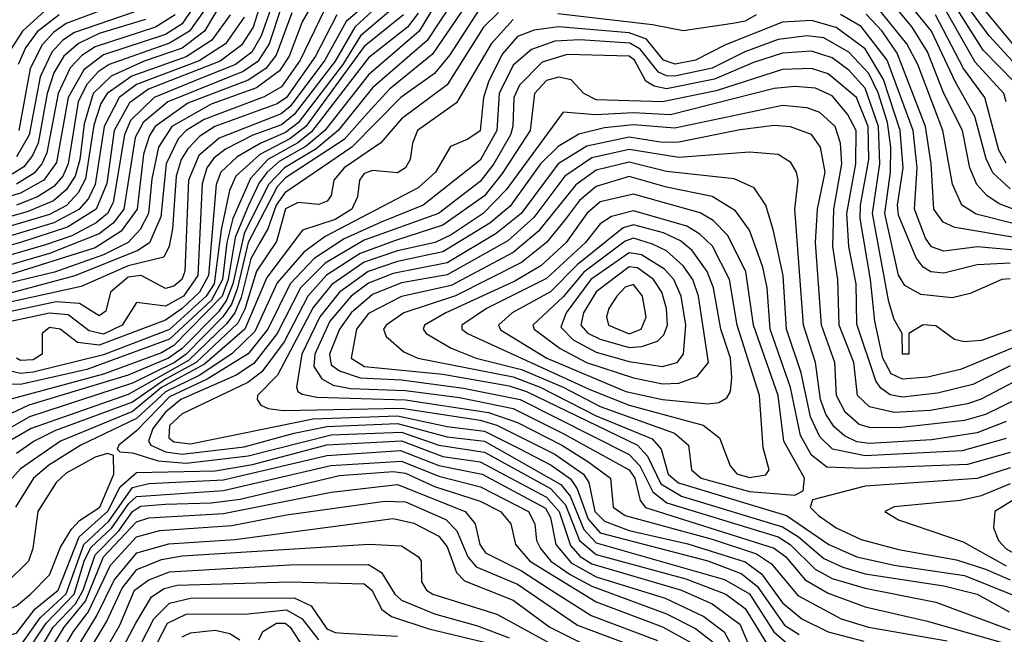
# Model space of a CAD drawing. Extents: x 501367 to 657802, y 482273 to 547541.
# Tile 511 of 656: x 574423 to 576801, y 535838 to 537323. Entities that reach past the tile are written whole.
import ezdxf

# ---------------------------------------------------------------- set-up
doc = ezdxf.new("R2010")
doc.units = 0

msp = doc.modelspace()

# ---------------------------------------------------------------- linework, layer by layer
at = {"layer": '0CON20XD'}
for points in [[(575467, 537697), (575415, 537673.3), (575325, 537560.7), (575304.8, 537525.2), (575265, 537424), (575189.1, 537375), (575158, 537345), (575100.2, 537225), (575055, 537160.7), (575013.5, 537136.5), (574868.3, 537081.7), (574825, 537055.7), (574805.5, 537035), (574776.5, 536975), (574763.5, 536846.5), (574736.3, 536783.7), (574708.4, 536765), (574556.2, 536703.8), (574382.4, 536657.6)], [(575026.7, 537433.3), (574986.6, 537305), (574958.8, 537261.2), (574907.3, 537222.7), (574734.1, 537155), (574688, 537122), (574651.2, 537055), (574633.1, 536926.9), (574607.4, 536865), (574538.2, 536821.8), (574424.6, 536784.6), (574305, 536751.4)], [(575055, 537423.8), (575005.7, 537284.3), (574983.2, 537245), (574943.8, 537215), (574845.6, 537175.6), (574747.3, 537135), (574690.5, 537079.5), (574675.6, 537045), (574648.5, 536881.5), (574635.2, 536855), (574607.9, 536832.1), (574548.8, 536801.2), (574485, 536778.9), (574335, 536735.5)], [(575498.3, 537411.7), (575406.9, 537273.1), (575275, 537158.3), (575192.1, 537055), (575138.7, 537011.3), (575062.5, 536965), (575023.7, 536925), (574965, 536806.7), (574937.9, 536685), (574922.6, 536645), (574902.6, 536617.4), (574815, 536528.6), (574782.4, 536505), (574685, 536464.1), (574445, 536391.6), (574358.9, 536351.1)], [(575465.8, 537425), (575387.8, 537295), (575265, 537189.9), (575159.5, 537055), (575115, 537017.8), (575049.9, 536980.1), (575020.4, 536955), (575001.2, 536928.8), (574975, 536872.5), (574943.1, 536796.9), (574926.7, 536695), (574912.1, 536655), (574795, 536535.5), (574765, 536518.3), (574625, 536466.3), (574395.5, 536404.5)], [(575317.5, 537385), (575232.1, 537305), (575185, 537223), (575085.8, 537094.2), (575055, 537069), (574986.3, 537043.7), (574920.1, 537009.9), (574891.4, 536988.6), (574874.7, 536965.3), (574863.5, 536926.5), (574853.4, 536705), (574818.1, 536655), (574775, 536631.1), (574705, 536640), (574670.6, 536585), (574625, 536563.6), (574590.9, 536570.9), (574539.9, 536609.9), (574495, 536614.3), (574314.5, 536575.5)], [(576815, 536914.4), (576773.2, 536953.2), (576756.9, 536986.9), (576729.2, 537089.2), (576682.5, 537172.5), (576625.3, 537295), (576545, 537394.2)], [(576885, 537187.9), (576705.4, 537405)], [(575281.2, 537378.8), (575211, 537319), (575160.1, 537225), (575076.3, 537113.7), (575054, 537096), (574905, 537036.9), (574855.5, 536995), (574830.7, 536935), (574821.5, 536715), (574814.8, 536695), (574795, 536679), (574775, 536673.8), (574716, 536705), (574685, 536701.1), (574642.1, 536665), (574631.2, 536618.8), (574615, 536607.6), (574567.2, 536637.2), (574511.2, 536641.2), (574325, 536602)], [(575511.7, 537375), (575419.9, 537240.1), (575316.2, 537155), (575263, 537097), (575206.1, 537033.9), (575065, 536940.8), (575045, 536919.6), (574974.9, 536785), (574948.4, 536671.6), (574934.4, 536635.6), (574913.5, 536605), (574825.3, 536515), (574797, 536495), (574695, 536444.8), (574446.6, 536363.4), (574355, 536310.8)], [(574681.6, 537368.4), (574535, 537313.7), (574505, 537293.1), (574477.3, 537262.7), (574448.4, 537205), (574420.9, 537055)], [(576885, 536842.1), (576788.1, 536878.1), (576758.3, 536898.3), (576734.8, 536925), (576717.9, 536965), (576699.9, 537055), (576654.4, 537144.4), (576615.2, 537245.2), (576578.2, 537305), (576531.3, 537361.3)], [(576895, 537142.6), (576763.9, 537283.9), (576696.5, 537376.5)], [(575125.7, 537354.3), (575105, 537318), (575073.3, 537235), (575050.4, 537199.6), (574995, 537158.1), (574885, 537119), (574790.1, 537065), (574757.9, 537015), (574741.8, 536938.2), (574734.3, 536855), (574713.7, 536816.3), (574684.9, 536785), (574625, 536754.7), (574507, 536713), (574192.3, 536637.7)], [(575055.4, 537354.6), (575025.6, 537264.4), (574998, 537222), (574962.3, 537197.7), (574780.8, 537125), (574721.4, 537075), (574701.5, 537038.5), (574674, 536865), (574648.3, 536831.7), (574614.4, 536805.6), (574495, 536758), (574345, 536715)], [(574839.8, 537350.3), (574815, 537313.1), (574775, 537287.4), (574625, 537238.1), (574578.1, 537201.9), (574539.8, 537135), (574511.7, 536978.3), (574481, 536935), (574425, 536903.8), (574345, 536880.3)], [(574899.2, 537345), (574869.2, 537295), (574815, 537254.4), (574723.2, 537223.2), (574643.7, 537186.3), (574600.7, 537145), (574578.2, 537071.8), (574567.7, 536985), (574556.6, 536945), (574535, 536911.8), (574504.3, 536885.7), (574441.1, 536858.9), (574345, 536832)], [(575385, 537338.9), (575359.7, 537305), (575265, 537230.7), (575127.8, 537052.2), (575094.4, 537025.6), (575022.5, 536985), (574980.4, 536939.6), (574937.5, 536842.5), (574922.8, 536785), (574912.7, 536695), (574886, 536645), (574785, 536551.4), (574585, 536477.8), (574425, 536441.4), (574345, 536444.5)], [(574484.1, 537345), (574429.7, 537295), (574384.9, 537225)], [(575080.4, 537339.6), (575042.4, 537237.6), (575017, 537205), (574975, 537176.8), (574828.7, 537121.3), (574750.3, 537065), (574736.4, 537043.6), (574722.2, 536997.8), (574706.2, 536865), (574668.1, 536811.9), (574605, 536772), (574385, 536702.6)], [(575532.5, 537347.5), (575461.8, 537238.2), (575425, 537193), (575343, 537135), (575224.6, 537015.4), (575062.8, 536905), (575042.1, 536875), (575022.2, 536817.8), (575001.5, 536781.5), (574981.3, 536745), (574957.8, 536652.2), (574942.3, 536615), (574922.2, 536587.8), (574830.7, 536499.3), (574685, 536417.4), (574450.8, 536335), (574405, 536308.7)], [(575325, 537350.7), (575245.9, 537284.1), (575203.4, 537215), (575095, 537073.9), (575065, 537050.5), (575004.9, 537025), (574948.1, 536991.9), (574908.4, 536955), (574897.4, 536925), (574878.7, 536705), (574857.5, 536665), (574815, 536625.3), (574775, 536596.7), (574615, 536537), (574562.8, 536542.8), (574520.4, 536575), (574495, 536579.5), (574477.5, 536565), (574477.5, 536515), (574455, 536501), (574425, 536499.5), (574414.9, 536505)], [(574868, 537345), (574832.9, 537295), (574785, 537266.2), (574638.7, 537215), (574612.7, 537197.3), (574584.3, 537165.7), (574564.4, 537125), (574539.9, 536975), (574526.9, 536945), (574505, 536919.7), (574466, 536895), (574415, 536874.9)], [(574698.5, 537341.5), (574555, 537292.5), (574526.7, 537273.3), (574500.5, 537245), (574472.5, 537185), (574445.5, 537045), (574415, 536991.8)], [(575579.3, 537340.7), (575543.2, 537305), (575455, 537165.8), (575345, 537083.2), (575294.7, 537025.3), (575206.5, 536965), (575181.6, 536935), (575175, 536898.6), (575165.5, 536884.5), (575145, 536876.2), (575095, 536881.2), (575065, 536865.8), (575043, 536787), (574994.4, 536715.6), (574966.6, 536623.4), (574950, 536590), (574848.9, 536495), (574775, 536454.7), (574695, 536399.1), (574509.6, 536330.4), (574457.7, 536305), (574415, 536274.9)], [(576201.2, 537335), (576175, 537319.6), (576145, 537313.5), (576025, 537296.4), (575950.9, 537310.9), (575722.4, 537337.6)], [(576835, 536794.9), (576681, 536821), (576653.5, 536833.5), (576630.7, 536865), (576624.5, 536975), (576610.1, 537065), (576541.9, 537241.9), (576505.5, 537295.5), (576466.8, 537336.8)], [(576825, 536830.1), (576733, 536853), (576697.8, 536875), (576675.5, 536925.5), (576652.3, 537055), (576592, 537215), (576565.3, 537265), (576493.4, 537353.4)], [(576804.9, 537125), (576799.9, 537145), (576730.4, 537220.4), (576659.7, 537345)], [(576825, 537172.1), (576749.6, 537249.6), (576682.7, 537355)], [(575188.4, 537335), (575137.5, 537235), (575067.5, 537135), (575045, 537120), (574894, 537065), (574858, 537042), (574828.7, 537011.3), (574813, 536985), (574800.4, 536945), (574792, 536818), (574784.2, 536775.8), (574771, 536749), (574685, 536728.7), (574571.6, 536678.4), (574336.6, 536626.6)], [(574931.2, 537335), (574886.5, 537273.5), (574825, 537233.7), (574693.4, 537186.6), (574634.2, 537145), (574619.1, 537120.9), (574601.8, 537068.2), (574581.5, 536938.5), (574564.1, 536905), (574535.8, 536874.2), (574495, 536852.2), (574345, 536808.1)], [(574965, 537328.8), (574919.9, 537265), (574856.6, 537223.4), (574705, 537166.5), (574662.9, 537135), (574626.6, 537065), (574605, 536925.2), (574588.8, 536891.2), (574565.9, 536864.1), (574505, 536832.3), (574355, 536786.8)], [(575615, 537323.8), (575561.2, 537265), (575478.1, 537121.9), (575383.8, 537055), (575371.6, 537025), (575366, 536985), (575354.6, 536965.4), (575335, 536953), (575275, 536958.4), (575255, 536951.7), (575243.3, 536935), (575238.8, 536895), (575224.9, 536865), (575185, 536840.1), (575105.7, 536814.3), (575019.5, 536700.5), (574966.5, 536575), (574869, 536491), (574765, 536434.2), (574695, 536376.5), (574521.8, 536305), (574425, 536238), (574404.9, 536215)], [(575349.7, 537335), (575255, 537258.2), (575113.8, 537065), (575075.1, 537035), (575002.8, 536997.2), (574945.1, 536945), (574929.9, 536910.1), (574909.8, 536815), (574892.6, 536685), (574873.1, 536655), (574785, 536574.7), (574625, 536513.6), (574455, 536471.6), (574425, 536468.4), (574405, 536473.2)], [(574726.4, 537323.6), (574615, 537289.8), (574565, 537265.9), (574529.4, 537235), (574505.2, 537194.8), (574489.1, 537145), (574467.1, 537025), (574454.1, 536995), (574432.5, 536967.5), (574405, 536950.2)], [(576815, 536734.6), (576735, 536730.4), (576655, 536710.7), (576623.6, 536713.6), (576605, 536725.2), (576587.6, 536747.6), (576545, 536850.7), (576543.2, 536875), (576556.9, 536965), (576549.6, 537055), (576508.7, 537178.7), (576465, 537252.6), (576395, 537304.3), (576335, 537321.2), (576265, 537317.1), (576127.5, 537262.5), (576055.3, 537225), (576005.7, 537215.7), (575978, 537225), (575936.4, 537276.4), (575895, 537291.1), (575724.3, 537305.7), (575665, 537298.1), (575625, 537282.6), (575589.2, 537240.8), (575555.5, 537175), (575543.2, 537135), (575535, 537054.8), (575505, 537034.3), (575463, 537017), (575426.7, 536955), (575385, 536917.2), (575160.8, 536799.2), (575108.9, 536761.1), (575045, 536687), (574990.7, 536569.3), (574935, 536515.5), (574856.6, 536463.4), (574775, 536424.2), (574705, 536359.4), (574570.9, 536295), (574493.3, 536246.7), (574456, 536215), (574413.1, 536145)], [(574798.4, 537335), (574751, 537305), (574605, 537257.6), (574573.1, 537236.9), (574545, 537207), (574515.5, 537145), (574488.7, 537001.3), (574476.7, 536975), (574457.5, 536952.5), (574415, 536925.9)], [(574517.9, 537335), (574465, 537293.6), (574437, 537255), (574419, 537215)], [(576825, 536765.8), (576735.7, 536774.3), (576655, 536763.5), (576625, 536774.2), (576610.6, 536795), (576583.6, 536865), (576590.1, 536965), (576580.5, 537055), (576517.5, 537225), (576455, 537306.3), (576405.3, 537335.3)], [(576805, 536976.7), (576787.9, 537007.9), (576754.1, 537135), (576702.1, 537205), (576634.2, 537335)], [(576815, 536696.6), (576794.5, 536695), (576718.6, 536661.4), (576675, 536651), (576598.8, 536658.8), (576560.5, 536680.5), (576545.6, 536705.6), (576512.1, 536855), (576526.1, 536955), (576526.4, 537015), (576518.4, 537075), (576496.1, 537146.1), (576473.3, 537193.3), (576425.1, 537245), (576365, 537279.1), (576325, 537284.2), (576255, 537275.1), (576174.3, 537245.7), (576095, 537205.8), (576005, 537186.3), (575985, 537187.1), (575966, 537196), (575921.6, 537251.6), (575896.6, 537266.6), (575775.8, 537274.2), (575715, 537271.1), (575658.7, 537251.3), (575615, 537213.4), (575581.2, 537145), (575575.4, 537055), (575535, 536984), (575397.1, 536875), (575296.2, 536833.8), (575206.5, 536793.5), (575133.7, 536746.3), (575076.2, 536685), (575022.1, 536575), (574975, 536515.8), (574875.7, 536454.3), (574785, 536411.5), (574705, 536329.3), (574662.2, 536295), (574658.1, 536285), (574665, 536278.9), (574695, 536276.5), (574757.3, 536257.3), (574825, 536251.8), (574975, 536269.6), (575175, 536319.6), (575345, 536326.8), (575435.1, 536295.1), (575545, 536277.9), (575705, 536190.1), (575740.9, 536150.9), (575774.7, 536064.7), (575815, 536030.6), (576032, 535972), (576128.6, 535935), (576175, 535900.1), (576226.6, 535816.6)], [(576817.3, 536572.7), (576745, 536548.3), (576704.5, 536544.5), (576680.7, 536550.7), (576635, 536583.3), (576605, 536585.7), (576570, 536565), (576570, 536515), (576554.5, 536515), (576554.3, 536565), (576535, 536598.9), (576521.5, 536641.5), (576482.2, 536855), (576500.5, 536975), (576496.8, 537065), (576465, 537157.6), (576425, 537200.8), (576385, 537230.6), (576335, 537247.1), (576265, 537241.9), (576195, 537219.5), (576100.9, 537179.1), (575985, 537156.3), (575955, 537162.2), (575934.7, 537174.7), (575907.8, 537225), (575895, 537234.7), (575745, 537238.8), (575685, 537220.4), (575630.2, 537165), (575615.9, 537135), (575614.2, 537065), (575607.9, 537045), (575567.9, 536975), (575535, 536932.4), (575434.5, 536855), (575255, 536790.1), (575160.7, 536735), (575101.3, 536675), (575044.3, 536565), (574988, 536492), (574945.8, 536464.2), (574812.3, 536405), (574775, 536375.1), (574744.7, 536335), (574734.2, 536305), (574739.3, 536295), (574775, 536278.5), (574815, 536273.6), (574965, 536291.1), (575086, 536324), (575165, 536340.3), (575335, 536347.2), (575455, 536315.3), (575545, 536304.3), (575729.7, 536199.7), (575752, 536172), (575785, 536091.6), (575815, 536059.4), (576125, 535970.6), (576185, 535935.7), (576244.3, 535844.3), (576275, 535817.5)], [(576825, 536531.6), (576695, 536477.7), (576615, 536459.7), (576555, 536454.2), (576527.2, 536467.2), (576507.7, 536505), (576488.3, 536595), (576478, 536695), (576452.8, 536842.8), (576453.5, 536875), (576473.9, 536985), (576472.3, 537065), (576443.5, 537135), (576375, 537191.9), (576335, 537205.3), (576265, 537203), (576105, 537151.3), (575975, 537124.4), (575815, 537129.1), (575785, 537144.5), (575755, 537177.7), (575725, 537184.6), (575695, 537176.2), (575665.9, 537145), (575655.6, 537055), (575588.3, 536951.7), (575545, 536897.5), (575445, 536826.4), (575330.5, 536789.5), (575245, 536758.2), (575163.9, 536706.1), (575118.8, 536655), (575061.2, 536545), (575007.8, 536472.2), (574973.5, 536446.5), (574815, 536370.8), (574785, 536342.2), (574782.9, 536312.9), (574795, 536302.9), (574835, 536298.5), (575131.7, 536358.3), (575335, 536365.8), (575455, 536340.2), (575545, 536329.1), (575627.6, 536287.6), (575706.7, 536246.7), (575753.3, 536213.3), (575769.1, 536189.1), (575796, 536116), (575825, 536083.3), (576085, 536015.5), (576165.1, 535985.1), (576204, 535954), (576270.3, 535860.3), (576305, 535837.9)], [(576815, 536486.8), (576725, 536441.6), (576639.6, 536420.4), (576555, 536411.2), (576525, 536417), (576502.8, 536432.8), (576490.7, 536450.7), (576445, 536587.5), (576443.1, 536685), (576424.9, 536775), (576420.3, 536855), (576442.3, 536975), (576442.8, 537055), (576422.4, 537095), (576385, 537138.8), (576345, 537157.6), (576295, 537161.8), (576245, 537157.1), (575995, 537093.4), (575905, 537097.8), (575813.5, 537093.5), (575735, 537100), (575598, 536912), (575542, 536855), (575465, 536803.6), (575426.3, 536785), (575335, 536764.3), (575255, 536736.8), (575176.5, 536683.5), (575132, 536628), (575045.8, 536464.2), (574997.5, 536415), (574996.4, 536405), (575005, 536392), (575023.3, 536383.3), (575058.9, 536378.9), (575345, 536384.5), (575535, 536355.3), (575575, 536343.1), (575715, 536273.2), (575784.7, 536225), (575797.4, 536205), (575811.5, 536135), (575835, 536111.1), (575895, 536088.6), (576036.7, 536056.7), (576175, 536013.1), (576214.3, 535984.3), (576265, 535914.4), (576311.6, 535875), (576375, 535844), (576461.7, 535821.7)], [(576838.6, 536455), (576745, 536406), (576711.5, 536395), (576621.4, 536378.6), (576535, 536373.8), (576475, 536387.9), (576446.5, 536415), (576437.4, 536495), (576402.3, 536585), (576398.8, 536695), (576386.3, 536775), (576388.8, 536865), (576408.1, 536975), (576405.3, 537025), (576392.4, 537065), (576355, 537098.8), (576325, 537110.4), (576265, 537115.6), (576005, 537061.2), (575905, 537068.8), (575835, 537061.9), (575773.5, 537046.5), (575723.3, 537016.7), (575680.3, 536975), (575607.7, 536872.3), (575558.3, 536831.7), (575445, 536761.8), (575335, 536739), (575264.3, 536715), (575195.3, 536665), (575147.8, 536605), (575104.6, 536515), (575091.7, 536435), (575094.2, 536425), (575105, 536418.6), (575140.6, 536410.6), (575355, 536404.2), (575555, 536374.1), (575625, 536349.8), (575731.8, 536295), (575794.7, 536255.3), (575849.6, 536215), (575856.3, 536145), (575884.8, 536125.2), (576095, 536068), (576202.1, 536032.1), (576238.4, 536008.4), (576302.1, 535932.1), (576406.7, 535875), (576472.5, 535855), (576662.5, 535822.5)], [(576905, 536442), (576755, 536369.5), (576705, 536354.5), (576545, 536337), (576475, 536337.8), (576450.2, 536345), (576416.6, 536375), (576395.4, 536415), (576391.1, 536495), (576358.9, 536585), (576344.4, 536785), (576349.3, 536865), (576368, 536955), (576356.7, 537015), (576335, 537045.7), (576284.4, 537064.4), (576245, 537067.6), (576163, 537057), (576015, 537027.1), (575975, 537026.6), (575895, 537039.4), (575792.2, 537017.8), (575723.5, 536975), (575634.1, 536855), (575573.4, 536806.6), (575455, 536735.8), (575325, 536710), (575265, 536686.8), (575223.2, 536655), (575172, 536595), (575135.9, 536515), (575133.6, 536485), (575152.8, 536455), (575179.8, 536439.8), (575221.7, 536431.7), (575355, 536426.7), (575485, 536410.1), (575615, 536383.6), (575735, 536323.3), (575895, 536235.5), (575908.6, 536215), (575921, 536161), (575934.2, 536144.2), (576245, 536045.8), (576272.9, 536025), (576319.6, 535969.6), (576375, 535937.3), (576465, 535904.1), (576615, 535869.8), (576815, 535812.8)], [(576805, 536351.8), (576735, 536324.4), (576625, 536307.5), (576475, 536299.1), (576445, 536303.1), (576415, 536317.6), (576389.6, 536339.6), (576369.8, 536369.8), (576356.9, 536405), (576345.1, 536495.1), (576315.5, 536585), (576295.2, 536865.2), (576302.6, 536935), (576298.8, 536955), (576285, 536978.4), (576255, 536997.4), (576185, 537002.8), (576015, 536990), (575895, 537009.7), (575805, 536989.5), (575739.3, 536945), (575664.5, 536845), (575601.6, 536788.4), (575455, 536706.2), (575345, 536687.5), (575275, 536658.8), (575223, 536615), (575195.3, 536575), (575171.4, 536515), (575175, 536489), (575195, 536474.7), (575245, 536458.1), (575345, 536453), (575495, 536433), (575631.5, 536405), (575895, 536272.1), (575920.9, 536245), (575952.2, 536182.2), (575985.4, 536155.4), (576255, 536073.5), (576283.8, 536055), (576344, 535995), (576385, 535973), (576465, 535949.5), (576635, 535915.9), (576815, 535848.7)], [(576805, 536310.9), (576699, 536281), (576465, 536268.9), (576385.6, 536285.6), (576354.9, 536314.9), (576333.1, 536363.1), (576309.9, 536469.9), (576274.5, 536575), (576267, 536705), (576243.2, 536813.2), (576224.9, 536874.9), (576196.7, 536916.7), (576148.2, 536938.2), (575985, 536956), (575895, 536979.1), (575815, 536959.4), (575765.9, 536924.1), (575675, 536810.9), (575615, 536760.8), (575465, 536681.2), (575345, 536654.3), (575265, 536613.4), (575236.6, 536575), (575223.3, 536505), (575255.4, 536485), (575445, 536466.2), (575605, 536438.3), (575646.6, 536425), (575914.9, 536295), (575938.7, 536268.7), (575971.5, 536201.5), (576021.5, 536171.5), (576265, 536097.5), (576303.8, 536073.8), (576365, 536021.1), (576410.6, 536000.6), (576465, 535984.4), (576654.5, 535955), (576735, 535934.9), (576812.6, 535892.6)], [(576815, 536276.9), (576712, 536248), (576458.5, 536238.5), (576372, 536242), (576335, 536271.2), (576308.5, 536318.5), (576284.4, 536434.4), (576235.3, 536575), (576228, 536675), (576217.6, 536725), (576185, 536814.7), (576151.3, 536861.3), (576095, 536895.7), (575985, 536918.4), (575895, 536944.5), (575815, 536920.4), (575775, 536886.5), (575740.8, 536840.8), (575695.3, 536784.7), (575635, 536736.6), (575475, 536656.1), (575350.5, 536615), (575307.6, 536585), (575301.7, 536575), (575307.8, 536557.8), (575350.4, 536520.4), (575384.6, 536505), (575615, 536460.3), (575680, 536435), (575815, 536365.9), (575950.2, 536310.2), (575971.8, 536285), (575989.2, 536225), (576014.3, 536204.3), (576274.9, 536124.9), (576377, 536055), (576445, 536024.9), (576535, 536005.1), (576705, 535979.7), (576886.8, 535906.8)], [(577891.4, 536945), (577868.5, 536855), (577886.9, 536705), (577882.9, 536665), (577848.8, 536585), (577801.4, 536538.6), (577585, 536396.6), (577475, 536347.7), (577375, 536340.2), (577255, 536310.7), (577045, 536281.2), (576975, 536257.2), (576778.1, 536135), (576774.4, 536095), (576786.6, 536065), (576805, 536044.3), (576835, 536027.3), (576955, 535992.7), (577085, 535941.3), (577130.1, 535900.1), (577185, 535865.5), (577215.6, 535795.6)], [(576295, 536174.3), (576315.4, 536184.6), (576318.1, 536215), (576268.6, 536305), (576254.7, 536415), (576194.9, 536585), (576176.7, 536715), (576132.3, 536802.2), (576097.8, 536837.8), (576066.5, 536856.5), (575905, 536901.8), (575825, 536882.7), (575792.3, 536855), (575743, 536785), (575681.4, 536728.6), (575619, 536691), (575452.2, 536615), (575400.2, 536585), (575397.4, 536575), (575404.3, 536565), (575465, 536529.1), (575525.3, 536505), (575635, 536477.6), (575735.1, 536435.1), (575825, 536388.6), (576003.9, 536323.9), (576038, 536295), (576045.2, 536235), (576069, 536215), (576185, 536182.8), (576295, 536174.3)], [(576185, 536216.8), (576225, 536223.1), (576232.9, 536235), (576218.3, 536288.3), (576209.2, 536415), (576155.5, 536585), (576136.7, 536695), (576095.9, 536775.9), (576065.1, 536805.1), (576034, 536824), (575905, 536860.9), (575852.4, 536847.6), (575825, 536830), (575789.5, 536785), (575695, 536697.5), (575550, 536625), (575490.5, 536585), (575490.8, 536575), (575504.6, 536564.6), (575799.7, 536429.7), (575895, 536391.3), (576073.3, 536343.3), (576112.9, 536312.9), (576138.4, 536245), (576155, 536225.7), (576185, 536216.8)], [(576085, 536394.8), (576111.7, 536398.3), (576130.6, 536409.4), (576139.5, 536425), (576142.7, 536457.3), (576139.6, 536505), (576116.4, 536575), (576098.3, 536675), (576082.8, 536715), (576046.9, 536765), (576018.6, 536788.6), (575977.7, 536807.7), (575905, 536827.3), (575879.9, 536820.1), (575769, 536731), (575705, 536665.5), (575612.4, 536615), (575579.4, 536585), (575584, 536574), (575696.2, 536505), (575887, 536425), (575975, 536405.6), (576085, 536394.8)], [(575975, 536443.5), (576015, 536444.9), (576059.4, 536460.6), (576086.7, 536495), (576062.2, 536655), (576048.2, 536695), (576025, 536728.4), (575985, 536764.4), (575950.9, 536780.9), (575905, 536795.4), (575885, 536788.3), (575785, 536713), (575735, 536653.4), (575662.1, 536585), (575665.2, 536575), (575728.2, 536528.2), (575791.5, 536495), (575905, 536457.3), (575975, 536443.5)], [(575975, 536484.9), (576010.8, 536495), (576026.2, 536515), (576031.7, 536585), (576020.5, 536655), (576003, 536695), (575980.3, 536720.3), (575924.9, 536754.9), (575895, 536760.1), (575802.2, 536695), (575742.5, 536615), (575729.9, 536579.9), (575759.8, 536549.8), (575815, 536519.9), (575895, 536497.5), (575975, 536484.9)], [(575895, 536531), (575925, 536533.4), (575963.4, 536546.6), (575978.8, 536561.2), (575987.4, 536585), (575984.7, 536625), (575973.4, 536665), (575953.2, 536695), (575915, 536723.2), (575895, 536725.6), (575815, 536665.6), (575784.7, 536615), (575777.8, 536585), (575795, 536565.8), (575825, 536550.9), (575895, 536531)], [(575895, 536564.4), (575923.8, 536575), (575936.1, 536603.9), (575927.2, 536655), (575905, 536683.2), (575885, 536676.7), (575865.2, 536655), (575845.6, 536625), (575840.2, 536605), (575844.8, 536585), (575895, 536564.4)], [(574335, 535820.1), (574415, 535840.5), (574460.3, 535899.7), (574515.9, 535945), (574566.3, 536073.7), (574635.9, 536135.9), (574665.6, 536194.4), (574705, 536229), (574895, 536232.8), (574985, 536248.6), (575165, 536295.6), (575345, 536305.8), (575445, 536267.9), (575535, 536254.7), (575695, 536169.7), (575726.1, 536135), (575752.7, 536052.7), (575776.2, 536026.2), (575805, 536008.2), (576021.4, 535945), (576095, 535911.8), (576162.3, 535862.3), (576192.1, 535792.1)], [(574325, 535856.8), (574355, 535863.4), (574379.3, 535890.7), (574415, 535907.1), (574448.9, 535935), (574495, 535981.6), (574521.2, 536048.8), (574547.7, 536092.3), (574567.3, 536112.7), (574616, 536145), (574650.4, 536225), (574649.8, 536269.8), (574634.7, 536274.7), (574605, 536266.2), (574535, 536227.5), (574510.8, 536205), (574466.9, 536135), (574454.4, 536045.6), (574443.8, 536015), (574389.5, 535960.5), (574342, 535935), (574322.3, 535897.7), (574285.8, 535865), (574325, 535856.8)], [(574427.7, 535815), (574472.2, 535877.8), (574535, 535935.4), (574577.6, 536055), (574638.3, 536111.7), (574695, 536192.8), (574735, 536202.6), (574915, 536211.1), (575165, 536270.4), (575342.2, 536282.2), (575435, 536245.8), (575539.8, 536225), (575692.5, 536142.5), (575705, 536120.3), (575717.6, 536055), (575755, 536010.9), (575815, 535977.2), (575981.4, 535925), (576075, 535881.1), (576123.9, 535843.9), (576165, 535767.7)], [(574434.3, 535785.7), (574486.9, 535865), (574554.6, 535935), (574578.4, 536015), (574595, 536047.6), (574645.3, 536095), (574686.1, 536153.9), (574705, 536171.1), (574915, 536185.1), (575173.9, 536246.1), (575345, 536256.2), (575435, 536220.2), (575535.5, 536194.5), (575651.6, 536135), (575667.1, 536105), (575671.3, 536065), (575680.4, 536045), (575705.6, 536015), (575752.5, 535982.5), (575805, 535954.4), (575985, 535887.5), (576055, 535852.2), (576098.5, 535818.4)], [(574455, 535773.1), (574503.8, 535855), (574558, 535912), (574576.1, 535945), (574605, 536030.2), (574661.9, 536088.1), (574695, 536134.6), (574715, 536147.5), (574775, 536152.7), (574885, 536155.3), (574955.4, 536164.6), (575195, 536221.5), (575325, 536231.7), (575355, 536227.2), (575425, 536194.9), (575535, 536159.8), (575583.9, 536135), (575609.1, 536105), (575620, 536055), (575655.1, 536015), (575815, 535916.2), (575975, 535856.2), (576045, 535817.3)], [(576815, 536240.5), (576735, 536214.5), (576465, 536195.8), (576337.2, 536162.8), (576331.8, 536145), (576351.9, 536125), (576394.7, 536095), (576455, 536066.9), (576545, 536042.8), (576685, 536017.6), (576755.1, 535995.1), (576815, 535970)], [(574465, 535748.4), (574530.3, 535855), (574581.8, 535918.2), (574624.9, 536025), (574705, 536109.8), (574735, 536119.5), (574915, 536129.8), (575175, 536181.1), (575335, 536199.6), (575499, 536135), (575522.7, 536105), (575534.2, 536055), (575548, 536035), (575635, 535991), (575699.4, 535949.4), (575803.4, 535883.4), (575963.3, 535823.3)], [(576815, 536201.5), (576745, 536172.8), (576695, 536161.7), (576535, 536145.6), (576512, 536135), (576545, 536114.7), (576701.4, 536061.4), (576805, 536003.5)], [(574500.3, 535755), (574553, 535845), (574588.2, 535891.8), (574642, 536005), (574705, 536073.2), (574761.3, 536088.7), (574935, 536100.7), (575066.9, 536126.9), (575305, 536159.8), (575355, 536158.3), (575452.1, 536115), (575478.4, 536088.4), (575505.1, 536025), (575525, 536000.7), (575625, 535959.3), (575769.7, 535859.7), (575905, 535809.6)], [(574528.5, 535751.5), (574608.2, 535881.8), (574651.3, 535968.7), (574705.6, 536035), (574783.1, 536056.9), (574942.6, 536067.4), (575325, 536117.6), (575375, 536106.4), (575434.8, 536074.8), (575455, 536049.7), (575477.7, 535987.7), (575496.8, 535966.8), (575615, 535920.1), (575702.8, 535855), (575798, 535808)], [(574582.9, 535785), (574632.2, 535867.8), (574670.5, 535949.5), (574705.7, 535994.3), (574765, 536018.8), (574815, 536027.2), (575265.7, 536055.7), (575345, 536051.6), (575386.2, 536025), (575392.3, 536015), (575393.5, 535965), (575405.3, 535945), (575420.3, 535935), (575575, 535886.4), (575755, 535788.4)], [(574637.1, 535812.9), (574665, 535860.2), (574700.3, 535945), (574735, 535969.4), (574785, 535988.9), (575074.3, 536005.7), (575265, 536006.5), (575297, 535987), (575328.8, 535935), (575345, 535920.6), (575425, 535887.3), (575528.8, 535858.8), (575605, 535829.3)], [(574666, 535795), (574703.6, 535865), (574741.4, 535928.6), (574771.7, 535948.3), (574802.9, 535957.1), (575075.1, 535965.1), (575255, 535960.1), (575273.1, 535945), (575297.8, 535897.8), (575321.1, 535881.1), (575411.1, 535851.1), (575548.4, 535818.4)], [(574695.1, 535775), (574746.6, 535875), (574785, 535913.6), (574835, 535925.1), (575086, 535926), (575126.6, 535906.6), (575165, 535851.6), (575185, 535842.1), (575205, 535841), (575335, 535833.4)], [(574720, 535750), (574779.6, 535865), (574825, 535886.4), (574975, 535887.4), (575066.9, 535896.9), (575105, 535875.1), (575144.1, 535825)], [(575000, 535825), (575010.3, 535845), (575042.8, 535865), (575063.6, 535865), (575076.4, 535855), (575107.2, 535807.2)], [(574815, 535831.7), (574835, 535841.6), (574895, 535847.6), (574930.2, 535840.2), (574954.8, 535824.8)]]:
    msp.add_lwpolyline(points, dxfattribs=at)

doc.saveas('drawing.dxf')
